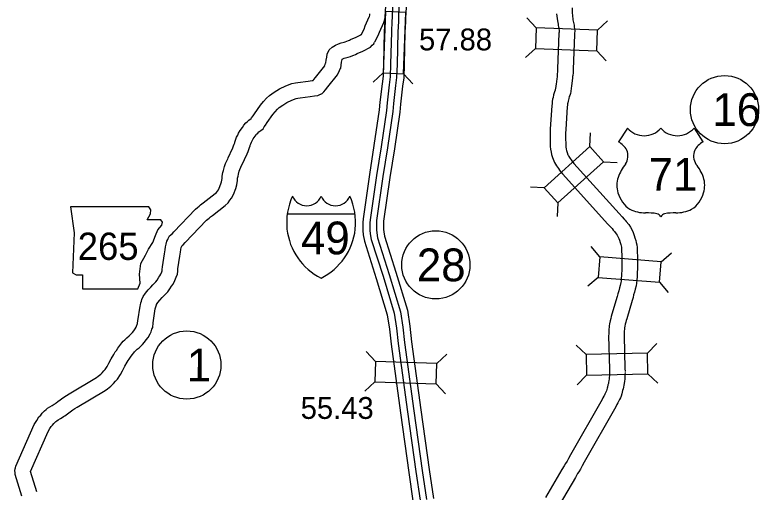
# Model space of a CAD drawing. Extents: x -939622 to -934245, y 1383184 to 1385301.
# Drawn here: x -936366.12 to -936322.9, y 1384892.9 to 1384920.6 of the extents above; entities that cross this region are included whole.
import ezdxf

# ---------------------------------------------------------------- set-up
doc = ezdxf.new("R2010")
doc.units = 0
for name, color, linetype in [('10', 7, 'Continuous'), ('15', 7, 'Continuous'), ('19', 7, 'Continuous'), ('20', 7, 'Continuous'), ('21', 7, 'Continuous'), ('22', 7, 'Continuous'), ('23', 7, 'Continuous'), ('25', 7, 'Continuous'), ('27', 7, 'Continuous')]:
    doc.layers.add(name, color=color, linetype=linetype)

msp = doc.modelspace()

# ---------------------------------------------------------------- linework, layer by layer
at = {"layer": '10'}
for points in [[(-936346.017, 1384919.452), (-936345.841, 1384919.782), (-936345.767, 1384919.959), (-936345.535, 1384920.483), (-936345.524, 1384920.513), (-936345.509, 1384920.58), (-936345.504, 1384920.601), (-936345.497, 1384920.671)], [(-936345.223, 1384919.029), (-936345.027, 1384919.397), (-936344.941, 1384919.603), (-936344.696, 1384920.154), (-936344.657, 1384920.268), (-936344.634, 1384920.368), (-936344.615, 1384920.443), (-936344.601, 1384920.584)], [(-936348.17, 1384917.568), (-936348.095, 1384917.722), (-936348.07, 1384917.79), (-936348.054, 1384917.82), (-936348.038, 1384917.975), (-936348.008, 1384918.145), (-936347.983, 1384918.321), (-936347.857, 1384918.572), (-936347.693, 1384918.721), (-936347.496, 1384918.85), (-936347.329, 1384918.922), (-936347.176, 1384918.974), (-936346.998, 1384919.021), (-936346.929, 1384919.04), (-936346.846, 1384919.077), (-936346.747, 1384919.116), (-936346.685, 1384919.138), (-936346.623, 1384919.167), (-936346.3, 1384919.315), (-936346.027, 1384919.453), (-936346.001, 1384919.479)], [(-936347.381, 1384917.131), (-936347.264, 1384917.372), (-936347.245, 1384917.424), (-936347.195, 1384917.518), (-936347.163, 1384917.689), (-936347.146, 1384917.85), (-936347.119, 1384918.003), (-936347.116, 1384918.023), (-936347.067, 1384918.055), (-936347.004, 1384918.082), (-936346.917, 1384918.112), (-936346.765, 1384918.152), (-936346.624, 1384918.191), (-936346.496, 1384918.248), (-936346.433, 1384918.273), (-936346.344, 1384918.304), (-936346.244, 1384918.351), (-936345.91, 1384918.503), (-936345.461, 1384918.73), (-936345.363, 1384918.845), (-936345.281, 1384918.929), (-936345.233, 1384919.01)], [(-936348.761, 1384916.834), (-936348.753, 1384916.843), (-936348.653, 1384916.972), (-936348.118, 1384917.65)], [(-936348.355, 1384916.002), (-936348.281, 1384916.036), (-936348.184, 1384916.139), (-936348.074, 1384916.249), (-936347.944, 1384916.418), (-936347.381, 1384917.131)], [(-936353.752, 1384912.273), (-936353.455, 1384912.893), (-936353.413, 1384912.999), (-936353.375, 1384913.099), (-936353.349, 1384913.167), (-936353.34, 1384913.209), (-936353.313, 1384913.321), (-936353.239, 1384913.507), (-936353.174, 1384913.628), (-936353.126, 1384913.727), (-936353.04, 1384913.893), (-936352.909, 1384914.071), (-936352.826, 1384914.198), (-936352.703, 1384914.333), (-936352.63, 1384914.395), (-936352.534, 1384914.492), (-936352.404, 1384914.588), (-936352.38, 1384914.628), (-936352.276, 1384914.746), (-936352.205, 1384914.854), (-936351.851, 1384915.358), (-936351.683, 1384915.57), (-936351.498, 1384915.768), (-936351.339, 1384915.914), (-936351.067, 1384916.119), (-936350.758, 1384916.304), (-936350.39, 1384916.48), (-936350.031, 1384916.615), (-936349.831, 1384916.652), (-936349.691, 1384916.673), (-936349.084, 1384916.764), (-936348.852, 1384916.792), (-936348.794, 1384916.801), (-936348.771, 1384916.825)], [(-936352.94, 1384911.885), (-936352.631, 1384912.531), (-936352.575, 1384912.671), (-936352.533, 1384912.781), (-936352.485, 1384912.909), (-936352.463, 1384913.005), (-936352.453, 1384913.049), (-936352.422, 1384913.126), (-936352.372, 1384913.219), (-936352.322, 1384913.324), (-936352.274, 1384913.415), (-936352.168, 1384913.558), (-936352.112, 1384913.646), (-936352.077, 1384913.684), (-936352.017, 1384913.735), (-936351.943, 1384913.81), (-936351.826, 1384913.896), (-936351.709, 1384913.997), (-936351.65, 1384914.096), (-936351.56, 1384914.197), (-936351.461, 1384914.346), (-936351.129, 1384914.819), (-936351, 1384914.983), (-936350.864, 1384915.129), (-936350.763, 1384915.221), (-936350.564, 1384915.371), (-936350.331, 1384915.511), (-936350.037, 1384915.652), (-936349.788, 1384915.745), (-936349.682, 1384915.765), (-936349.558, 1384915.783), (-936348.964, 1384915.872), (-936348.728, 1384915.9), (-936348.534, 1384915.931), (-936348.415, 1384915.975), (-936348.371, 1384915.995)], [(-936365.715, 1384892.662), (-936366.092, 1384893.923), (-936366.109, 1384894.024), (-936366.117, 1384894.154), (-936366.092, 1384894.26), (-936366.082, 1384894.302), (-936366.056, 1384894.401), (-936364.989, 1384896.833), (-936364.85, 1384897.065), (-936364.721, 1384897.268), (-936364.616, 1384897.375), (-936364.531, 1384897.485), (-936364.394, 1384897.623), (-936364.301, 1384897.694), (-936364.216, 1384897.767), (-936364.08, 1384897.854), (-936363.946, 1384897.937), (-936363.833, 1384898.006), (-936363.753, 1384898.054), (-936363.72, 1384898.074), (-936363.617, 1384898.153), (-936363.273, 1384898.417), (-936363.122, 1384898.516), (-936362.971, 1384898.607), (-936361.374, 1384899.558), (-936361.273, 1384899.629), (-936361.13, 1384899.738), (-936361.041, 1384899.825), (-936360.948, 1384899.936), (-936360.88, 1384900.012), (-936360.765, 1384900.192), (-936360.662, 1384900.378), (-936360.519, 1384900.642), (-936360.379, 1384900.894), (-936360.292, 1384901.036), (-936360.225, 1384901.128), (-936360.137, 1384901.259), (-936360.026, 1384901.41), (-936359.909, 1384901.558), (-936359.821, 1384901.661), (-936359.742, 1384901.735), (-936359.622, 1384901.86), (-936359.489, 1384901.967), (-936359.423, 1384902.026), (-936359.357, 1384902.087), (-936359.295, 1384902.16), (-936359.219, 1384902.268), (-936359.135, 1384902.376), (-936359.075, 1384902.482), (-936359.048, 1384902.543), (-936359, 1384902.681), (-936358.989, 1384902.706), (-936358.969, 1384902.852), (-936358.847, 1384903.701), (-936358.831, 1384903.772), (-936358.813, 1384903.89), (-936358.773, 1384903.993), (-936358.746, 1384904.089), (-936358.664, 1384904.253), (-936358.531, 1384904.449), (-936358.374, 1384904.638), (-936358.224, 1384904.801), (-936358.1, 1384904.935), (-936357.927, 1384905.11), (-936357.861, 1384905.208), (-936357.749, 1384905.377), (-936357.697, 1384905.446), (-936357.64, 1384905.558), (-936357.586, 1384905.687), (-936357.566, 1384905.749), (-936357.559, 1384905.814), (-936357.545, 1384905.975), (-936357.434, 1384906.73), (-936357.399, 1384906.959), (-936357.372, 1384907.134), (-936357.338, 1384907.299), (-936357.293, 1384907.47), (-936357.231, 1384907.569), (-936357.211, 1384907.613), (-936357.131, 1384907.785), (-936356.973, 1384907.91), (-936356.892, 1384908.003), (-936355.627, 1384909.316), (-936355.52, 1384909.421), (-936355.422, 1384909.5), (-936355.329, 1384909.582), (-936355.189, 1384909.684), (-936354.487, 1384910.231), (-936354.41, 1384910.3), (-936354.355, 1384910.378), (-936354.299, 1384910.453), (-936354.247, 1384910.551), (-936354.148, 1384910.802), (-936354.119, 1384910.915), (-936354.089, 1384911.106), (-936354.072, 1384911.246), (-936354.038, 1384911.444), (-936354.004, 1384911.567), (-936353.954, 1384911.798), (-936353.879, 1384911.974), (-936353.76, 1384912.255)], [(-936364.852, 1384892.92), (-936365.205, 1384894.098), (-936365.203, 1384894.105), (-936364.188, 1384896.419), (-936364.084, 1384896.592), (-936364.012, 1384896.705), (-936363.936, 1384896.782), (-936363.851, 1384896.892), (-936363.8, 1384896.944), (-936363.736, 1384896.993), (-936363.676, 1384897.044), (-936363.601, 1384897.093), (-936363.476, 1384897.169), (-936363.366, 1384897.236), (-936363.289, 1384897.282), (-936363.214, 1384897.328), (-936363.069, 1384897.438), (-936362.75, 1384897.684), (-936362.641, 1384897.756), (-936362.508, 1384897.836), (-936360.882, 1384898.803), (-936360.741, 1384898.904), (-936360.54, 1384899.056), (-936360.381, 1384899.212), (-936360.268, 1384899.345), (-936360.161, 1384899.466), (-936359.99, 1384899.733), (-936359.873, 1384899.946), (-936359.73, 1384900.208), (-936359.601, 1384900.44), (-936359.543, 1384900.536), (-936359.488, 1384900.612), (-936359.4, 1384900.742), (-936359.31, 1384900.865), (-936359.215, 1384900.985), (-936359.17, 1384901.037), (-936359.11, 1384901.094), (-936359.012, 1384901.195), (-936358.904, 1384901.283), (-936358.818, 1384901.36), (-936358.709, 1384901.46), (-936358.583, 1384901.607), (-936358.495, 1384901.732), (-936358.385, 1384901.874), (-936358.269, 1384902.079), (-936358.21, 1384902.214), (-936358.159, 1384902.358), (-936358.115, 1384902.465), (-936358.078, 1384902.725), (-936357.962, 1384903.537), (-936357.947, 1384903.604), (-936357.939, 1384903.654), (-936357.918, 1384903.706), (-936357.902, 1384903.765), (-936357.885, 1384903.798), (-936357.812, 1384903.907), (-936357.697, 1384904.045), (-936357.562, 1384904.191), (-936357.449, 1384904.313), (-936357.229, 1384904.536), (-936357.113, 1384904.707), (-936357.013, 1384904.859), (-936356.931, 1384904.969), (-936356.823, 1384905.179), (-936356.742, 1384905.373), (-936356.682, 1384905.557), (-936356.663, 1384905.725), (-936356.651, 1384905.87), (-936356.544, 1384906.596), (-936356.509, 1384906.822), (-936356.485, 1384906.977), (-936356.462, 1384907.094), (-936356.458, 1384907.108), (-936356.434, 1384907.146), (-936356.405, 1384907.212), (-936356.347, 1384907.258), (-936356.227, 1384907.397), (-936354.987, 1384908.682), (-936354.919, 1384908.749), (-936354.842, 1384908.812), (-936354.766, 1384908.879), (-936354.646, 1384908.966), (-936353.911, 1384909.539), (-936353.734, 1384909.696), (-936353.626, 1384909.85), (-936353.536, 1384909.971), (-936353.429, 1384910.172), (-936353.289, 1384910.525), (-936353.237, 1384910.735), (-936353.197, 1384910.982), (-936353.181, 1384911.117), (-936353.158, 1384911.249), (-936353.13, 1384911.353), (-936353.093, 1384911.524), (-936353.051, 1384911.622), (-936352.932, 1384911.903)]]:
    msp.add_lwpolyline(points, dxfattribs=at)
at = {"layer": '15'}
for points in [[(-936333.749, 1384921.009), (-936333.756, 1384920.761), (-936333.736, 1384920.521)], [(-936334.661, 1384920.668), (-936334.608, 1384920.25), (-936334.595, 1384920.158), (-936334.578, 1384920.07), (-936334.56, 1384919.98), (-936334.543, 1384919.904), (-936334.534, 1384919.856), (-936334.528, 1384919.819), (-936334.524, 1384919.786), (-936334.517, 1384919.724), (-936334.511, 1384919.642), (-936334.513, 1384919.599), (-936334.52, 1384919.534), (-936334.6, 1384917.462), (-936334.604, 1384917.303), (-936334.619, 1384917.182), (-936334.626, 1384917.095), (-936334.633, 1384917.015), (-936334.645, 1384916.897), (-936334.686, 1384916.58), (-936334.698, 1384916.48), (-936334.728, 1384916.302), (-936334.734, 1384916.267), (-936334.745, 1384916.237), (-936334.781, 1384916.137), (-936334.832, 1384915.953), (-936334.859, 1384915.801), (-936334.888, 1384915.707), (-936334.91, 1384915.568), (-936334.925, 1384915.457), (-936334.936, 1384915.332), (-936335.03, 1384913.988), (-936335.039, 1384913.753), (-936335.04, 1384913.611), (-936335.034, 1384913.307), (-936335.032, 1384913.203), (-936335.03, 1384913.096), (-936335.031, 1384912.957), (-936335.015, 1384912.813), (-936334.979, 1384912.627), (-936334.952, 1384912.505), (-936334.902, 1384912.333), (-936334.828, 1384912.137), (-936334.776, 1384912.026), (-936334.729, 1384911.94), (-936334.668, 1384911.835), (-936334.609, 1384911.754), (-936334.558, 1384911.677), (-936334.496, 1384911.593), (-936334.451, 1384911.534), (-936334.396, 1384911.463), (-936334.322, 1384911.38), (-936331.687, 1384908.459), (-936331.506, 1384908.274), (-936331.437, 1384908.195), (-936331.376, 1384908.109), (-936331.293, 1384908.021), (-936331.193, 1384907.897), (-936331.135, 1384907.811), (-936331.094, 1384907.735), (-936331.043, 1384907.63), (-936331.007, 1384907.52), (-936330.968, 1384907.398), (-936330.931, 1384907.271), (-936330.91, 1384907.189), (-936330.896, 1384907.114), (-936330.888, 1384907.049), (-936330.888, 1384906.973), (-936330.886, 1384906.853), (-936330.872, 1384906.709), (-936330.87, 1384906.633), (-936330.862, 1384906.193), (-936330.864, 1384906.044), (-936330.862, 1384905.922), (-936330.865, 1384905.85), (-936330.873, 1384905.756), (-936330.873, 1384905.71), (-936330.882, 1384905.639), (-936330.887, 1384905.46), (-936330.905, 1384905.312), (-936330.918, 1384905.139), (-936330.931, 1384905.06), (-936330.971, 1384904.891), (-936331.005, 1384904.753), (-936331.055, 1384904.588), (-936331.096, 1384904.408), (-936331.133, 1384904.251), (-936331.449, 1384903.236), (-936331.493, 1384903.097), (-936331.517, 1384902.978), (-936331.553, 1384902.845), (-936331.579, 1384902.677), (-936331.6, 1384902.561), (-936331.609, 1384902.474), (-936331.628, 1384902.368), (-936331.634, 1384902.233), (-936331.631, 1384902.153), (-936331.635, 1384902.087), (-936331.636, 1384901.969), (-936331.593, 1384900.039), (-936331.586, 1384899.858)], [(-936333.736, 1384920.521), (-936333.717, 1384920.371), (-936333.707, 1384920.307), (-936333.695, 1384920.244), (-936333.68, 1384920.167), (-936333.662, 1384920.085), (-936333.648, 1384920.014), (-936333.637, 1384919.948), (-936333.63, 1384919.891), (-936333.62, 1384919.803), (-936333.61, 1384919.651), (-936333.616, 1384919.532), (-936333.622, 1384919.47), (-936333.7, 1384917.433), (-936333.705, 1384917.238), (-936333.723, 1384917.089), (-936333.729, 1384917.02), (-936333.736, 1384916.933), (-936333.751, 1384916.793), (-936333.793, 1384916.468), (-936333.807, 1384916.352), (-936333.84, 1384916.153), (-936333.86, 1384916.038), (-936333.898, 1384915.93), (-936333.923, 1384915.863), (-936333.953, 1384915.754), (-936333.983, 1384915.588), (-936334.009, 1384915.503), (-936334.019, 1384915.438), (-936334.03, 1384915.357), (-936334.039, 1384915.26), (-936334.131, 1384913.941), (-936334.139, 1384913.732), (-936334.14, 1384913.616), (-936334.134, 1384913.325), (-936334.132, 1384913.22), (-936334.13, 1384913.099), (-936334.131, 1384913.003), (-936334.125, 1384912.949), (-936334.098, 1384912.811), (-936334.079, 1384912.728), (-936334.047, 1384912.617), (-936333.999, 1384912.488), (-936333.974, 1384912.435), (-936333.945, 1384912.383), (-936333.912, 1384912.325), (-936333.87, 1384912.267), (-936333.82, 1384912.193), (-936333.775, 1384912.132), (-936333.737, 1384912.082), (-936333.704, 1384912.038), (-936333.653, 1384911.982), (-936331.032, 1384909.076), (-936330.844, 1384908.885), (-936330.73, 1384908.753), (-936330.679, 1384908.682), (-936330.613, 1384908.612), (-936330.47, 1384908.433), (-936330.363, 1384908.277), (-936330.292, 1384908.143), (-936330.207, 1384907.97), (-936330.15, 1384907.796), (-936330.107, 1384907.66), (-936330.063, 1384907.509), (-936330.032, 1384907.387), (-936330.007, 1384907.257), (-936329.987, 1384907.101), (-936329.988, 1384906.979), (-936329.987, 1384906.906), (-936329.973, 1384906.762), (-936329.97, 1384906.651), (-936329.962, 1384906.197), (-936329.964, 1384906.046), (-936329.962, 1384905.91), (-936329.967, 1384905.796), (-936329.973, 1384905.716), (-936329.973, 1384905.648), (-936329.984, 1384905.569), (-936329.988, 1384905.394), (-936330.009, 1384905.224), (-936330.023, 1384905.031), (-936330.048, 1384904.883), (-936330.096, 1384904.681), (-936330.137, 1384904.514), (-936330.185, 1384904.356), (-936330.219, 1384904.206), (-936330.264, 1384904.015), (-936330.59, 1384902.966), (-936330.62, 1384902.872), (-936330.64, 1384902.769), (-936330.672, 1384902.657), (-936330.691, 1384902.531), (-936330.708, 1384902.432), (-936330.718, 1384902.345), (-936330.731, 1384902.271), (-936330.733, 1384902.226), (-936330.731, 1384902.144), (-936330.735, 1384902.06), (-936330.736, 1384901.974), (-936330.694, 1384900.068), (-936330.687, 1384899.895)], [(-936331.585, 1384899.902), (-936331.593, 1384899.771), (-936331.597, 1384899.646), (-936331.601, 1384899.569), (-936331.602, 1384899.503), (-936331.605, 1384899.46), (-936331.624, 1384899.371), (-936331.64, 1384899.262), (-936331.65, 1384899.211), (-936331.678, 1384899.122), (-936331.7, 1384899.002), (-936331.722, 1384898.929), (-936331.74, 1384898.855), (-936331.763, 1384898.78), (-936331.795, 1384898.703), (-936331.81, 1384898.663), (-936331.854, 1384898.589), (-936331.896, 1384898.499), (-936331.917, 1384898.464), (-936331.969, 1384898.382), (-936332.019, 1384898.278), (-936333.858, 1384895.064), (-936333.967, 1384894.855), (-936334.054, 1384894.698), (-936334.135, 1384894.571), (-936334.221, 1384894.435), (-936334.35, 1384894.208), (-936335.304, 1384892.58)], [(-936330.687, 1384899.851), (-936330.694, 1384899.73), (-936330.698, 1384899.608), (-936330.701, 1384899.542), (-936330.702, 1384899.464), (-936330.712, 1384899.332), (-936330.738, 1384899.211), (-936330.753, 1384899.111), (-936330.775, 1384898.994), (-936330.803, 1384898.904), (-936330.824, 1384898.79), (-936330.852, 1384898.696), (-936330.872, 1384898.614), (-936330.916, 1384898.473), (-936330.958, 1384898.371), (-936330.998, 1384898.268), (-936331.057, 1384898.168), (-936331.101, 1384898.074), (-936331.153, 1384897.989), (-936331.18, 1384897.946), (-936331.222, 1384897.859), (-936333.068, 1384894.633), (-936333.173, 1384894.43), (-936333.281, 1384894.236), (-936333.376, 1384894.088), (-936333.449, 1384893.973), (-936333.57, 1384893.759), (-936334.515, 1384892.147)]]:
    msp.add_lwpolyline(points, dxfattribs=at)
at = {"layer": '19'}
for points in [[(-936341.08, 1384940.849), (-936340.829, 1384939.601), (-936340.632, 1384938.478), (-936340.573, 1384938.193), (-936340.557, 1384938.046), (-936340.383, 1384937.194), (-936340.365, 1384937.054), (-936340.358, 1384936.877), (-936340.364, 1384936.496), (-936340.375, 1384936.264), (-936340.432, 1384935.949), (-936340.464, 1384935.807), (-936340.605, 1384935.381), (-936341.458, 1384932.646), (-936342.873, 1384928.224), (-936343.325, 1384926.751), (-936343.609, 1384925.874), (-936343.735, 1384925.39), (-936343.831, 1384924.8), (-936343.883, 1384924.396), (-936343.925, 1384923.976), (-936344.024, 1384923.241), (-936344.189, 1384921.104), (-936344.216, 1384920.449)], [(-936344.601, 1384921.128), (-936344.628, 1384920.465)], [(-936343.815, 1384921.081), (-936343.841, 1384920.433)], [(-936343.403, 1384921.057), (-936343.429, 1384920.417)], [(-936344.628, 1384920.449), (-936344.631, 1384920.251), (-936344.667, 1384919.642), (-936344.71, 1384917.75), (-936344.737, 1384917.04), (-936344.795, 1384916.602), (-936344.916, 1384915.539), (-936344.954, 1384915.094), (-936345.264, 1384913.011), (-936345.521, 1384911.345), (-936345.896, 1384908.761), (-936345.912, 1384908.551), (-936345.915, 1384908.378), (-936345.909, 1384908.08), (-936345.886, 1384907.843), (-936345.821, 1384907.469), (-936345.132, 1384905.306), (-936344.497, 1384903.195), (-936344.366, 1384902.365), (-936344.269, 1384901.482), (-936343.73, 1384897.505), (-936343.247, 1384894.04), (-936343.002, 1384892.399)], [(-936344.216, 1384920.444), (-936344.219, 1384920.236), (-936344.255, 1384919.625), (-936344.298, 1384917.737), (-936344.325, 1384917.005), (-936344.385, 1384916.551), (-936344.505, 1384915.498), (-936344.544, 1384915.046), (-936344.856, 1384912.949), (-936345.113, 1384911.284), (-936345.486, 1384908.715), (-936345.5, 1384908.532), (-936345.502, 1384908.379), (-936345.497, 1384908.104), (-936345.477, 1384907.898), (-936345.42, 1384907.567), (-936344.738, 1384905.428), (-936344.094, 1384903.287), (-936343.957, 1384902.419), (-936343.859, 1384901.532), (-936343.321, 1384897.562), (-936342.839, 1384894.099), (-936342.591, 1384892.442)], [(-936343.841, 1384920.439), (-936343.844, 1384920.222), (-936343.881, 1384919.61), (-936343.923, 1384917.726), (-936343.951, 1384916.974), (-936344.013, 1384916.505), (-936344.132, 1384915.461), (-936344.171, 1384915.002), (-936344.486, 1384912.893), (-936344.742, 1384911.228), (-936345.113, 1384908.674), (-936345.125, 1384908.515), (-936345.127, 1384908.38), (-936345.122, 1384908.126), (-936345.105, 1384907.948), (-936345.054, 1384907.656), (-936344.38, 1384905.539), (-936343.727, 1384903.371), (-936343.585, 1384902.469), (-936343.487, 1384901.578), (-936342.95, 1384897.613), (-936342.468, 1384894.152), (-936342.218, 1384892.481)], [(-936343.428, 1384920.433), (-936343.431, 1384920.207), (-936343.468, 1384919.592), (-936343.511, 1384917.714), (-936343.539, 1384916.939), (-936343.604, 1384916.455), (-936343.721, 1384915.42), (-936343.761, 1384914.954), (-936344.078, 1384912.831), (-936344.334, 1384911.167), (-936344.703, 1384908.629), (-936344.713, 1384908.496), (-936344.715, 1384908.38), (-936344.71, 1384908.15), (-936344.696, 1384908.003), (-936344.653, 1384907.755), (-936343.986, 1384905.661), (-936343.324, 1384903.463), (-936343.176, 1384902.524), (-936343.078, 1384901.628), (-936342.541, 1384897.669), (-936342.059, 1384894.211), (-936341.807, 1384892.524)]]:
    msp.add_lwpolyline(points, dxfattribs=at)
at = {"layer": '20'}
for p, q in [((-936335.841, 1384919.847), (-936336.379, 1384920.428)), ((-936332.28, 1384919.71), (-936331.699, 1384920.248)), ((-936335.887, 1384918.66), (-936336.468, 1384918.121)), ((-936332.325, 1384918.523), (-936331.787, 1384917.942)), ((-936344.733, 1384917.23), (-936345.313, 1384916.691)), ((-936343.546, 1384917.187), (-936343.006, 1384916.607)), ((-936332.737, 1384912.955), (-936332.696, 1384913.746)), ((-936331.941, 1384912.072), (-936331.15, 1384912.032)), ((-936335.383, 1384910.567), (-936336.174, 1384910.608)), ((-936334.587, 1384909.685), (-936334.628, 1384908.894)), ((-936332.147, 1384906.549), (-936332.661, 1384907.151)), ((-936328.593, 1384906.271), (-936327.991, 1384906.785)), ((-936332.239, 1384905.364), (-936332.841, 1384904.849)), ((-936328.686, 1384905.086), (-936328.171, 1384904.484)), ((-936329.381, 1384900.959), (-936328.833, 1384901.532)), ((-936345.18, 1384900.481), (-936345.722, 1384901.058)), ((-936332.944, 1384900.881), (-936333.516, 1384901.429)), ((-936341.617, 1384900.369), (-936341.04, 1384900.911)), ((-936329.355, 1384899.772), (-936328.783, 1384899.224)), ((-936332.918, 1384899.693), (-936333.466, 1384899.121)), ((-936345.217, 1384899.294), (-936345.794, 1384898.752)), ((-936341.655, 1384899.181), (-936341.113, 1384898.604))]:
    msp.add_line(p, q, dxfattribs=at)
for points in [[(-936343.546, 1384917.187), (-936343.415, 1384920.748), (-936344.602, 1384920.792), (-936344.733, 1384917.23)], [(-936335.887, 1384918.66), (-936332.325, 1384918.523), (-936332.28, 1384919.71), (-936335.841, 1384919.847)], [(-936334.587, 1384909.685), (-936331.941, 1384912.072), (-936332.737, 1384912.955), (-936335.383, 1384910.567)], [(-936332.239, 1384905.364), (-936328.686, 1384905.086), (-936328.593, 1384906.271), (-936332.147, 1384906.549)], [(-936329.381, 1384900.959), (-936332.944, 1384900.881), (-936332.918, 1384899.693), (-936329.355, 1384899.772)], [(-936341.617, 1384900.369), (-936345.18, 1384900.481), (-936345.217, 1384899.294), (-936341.655, 1384899.181)]]:
    msp.add_lwpolyline(points, close=True, dxfattribs=at)
at = {"layer": '21'}
msp.add_lwpolyline([(-936362.894, 1384909.465), (-936362.666, 1384907.942), (-936362.767, 1384905.633), (-936362.564, 1384905.506), (-936362.184, 1384905.506), (-936362.184, 1384904.694), (-936358.986, 1384904.694), (-936358.834, 1384905.024), (-936358.885, 1384905.557), (-936358.809, 1384906.166), (-936358.529, 1384906.648), (-936358.352, 1384907.003), (-936358.098, 1384907.384), (-936357.946, 1384907.79), (-936357.819, 1384908.12), (-936357.59, 1384908.399), (-936357.54, 1384908.577), (-936357.641, 1384908.703), (-936358.428, 1384908.703), (-936358.25, 1384909.059), (-936358.225, 1384909.287), (-936358.33, 1384909.462)], close=True, dxfattribs=at)
at = {"layer": '22'}
for p, q in [((-936330.541, 1384914.034), (-936331.06, 1384913.231)), ((-936326.68, 1384914.034), (-936326.161, 1384913.231))]:
    msp.add_line(p, q, dxfattribs=at)
for centre, radius, start, end in [((-936329.574, 1384914.848), 1.264, 220.075, 319.6701), ((-936327.647, 1384914.848), 1.264, 220.3299, 319.925), ((-936331.738, 1384912.066), 1.349, 30.7809, 59.9883), ((-936325.482, 1384912.066), 1.349, 120.0117, 149.2191), ((-936331.442, 1384912.421), 0.925, 328.8105, 21.2108), ((-936325.779, 1384912.421), 0.925, 158.7892, 211.1895), ((-936329.023, 1384910.526), 2.157, 138.9565, 162.6913), ((-936328.197, 1384910.526), 2.157, 17.3087, 41.0435), ((-936329.736, 1384910.703), 1.426, 160.9576, 197.3819), ((-936327.485, 1384910.703), 1.426, 342.6181, 19.0424), ((-936329.503, 1384910.707), 1.65, 195.1074, 237.1312), ((-936327.717, 1384910.707), 1.65, 302.8688, 344.8926), ((-936329.473, 1384911.226), 2.118, 244.0771, 269.5779), ((-936327.748, 1384911.226), 2.118, 270.4221, 295.9229), ((-936329.424, 1384905.229), 3.88, 81.1942, 90.9539), ((-936328.939, 1384908.707), 0.372, 28.0342, 72.9864), ((-936328.282, 1384908.707), 0.372, 107.0136, 151.9658), ((-936327.797, 1384905.229), 3.88, 89.0461, 98.8058)]:
    msp.add_arc(centre, radius, start, end, dxfattribs=at)
at = {"layer": '23'}
msp.add_line((-936350.3, 1384909.05), (-936346.367, 1384909.05), dxfattribs=at)
for centre, radius, start, end in [((-936346.645, 1384908.538), 3.69, 155.2204, 185.7928), ((-936349.163, 1384910.424), 0.899, 202.1459, 337.3414), ((-936347.504, 1384910.424), 0.899, 202.6586, 337.8541), ((-936350.022, 1384908.538), 3.69, 354.2072, 24.7796), ((-936346.713, 1384908.569), 3.626, 186.3923, 243.4571), ((-936349.954, 1384908.569), 3.626, 296.5429, 353.6077)]:
    msp.add_arc(centre, radius, start, end, dxfattribs=at)
at = {"layer": '27'}
for centre in [(-936324.906, 1384915.103), (-936341.674, 1384906.092), (-936356.133, 1384900.277)]:
    msp.add_circle(centre, 1.98, dxfattribs=at)

# ---------------------------------------------------------------- texts
at = {"layer": '21'}
for s, height, p in [('49', 1.9008, (-936349.499, 1384906.703)), ('265', 1.584, (-936362.468, 1384906.38))]:
    msp.add_text(s, height=height, dxfattribs=at).set_placement(p)
at = {"layer": '22'}
msp.add_text('71', height=1.9008, dxfattribs=at).set_placement((-936329.313, 1384910.394))
at = {"layer": '25'}
for s, p in [('57.88', (-936342.65, 1384918.542)), ('55.43', (-936349.522, 1384897.151))]:
    msp.add_text(s, height=1.2672, dxfattribs=at).set_placement(p)
at = {"layer": '27'}
for s, height, p in [('16', 1.9008, (-936325.616, 1384914.154)), ('28', 1.9008, (-936342.774, 1384905.144)), ('1', 1.901, (-936356.134, 1384899.327))]:
    msp.add_text(s, height=height, rotation=359.9, dxfattribs=at).set_placement(p)

doc.saveas('drawing.dxf')
